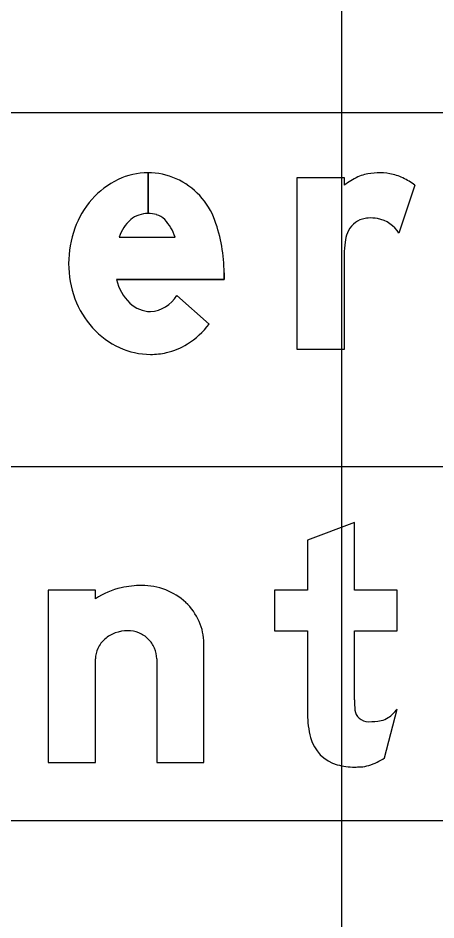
# Model space of a CAD drawing. Extents: x 1797809 to 2198143, y 249608 to 1237864.
# Drawn here: x 2195715.96 to 2195718.32, y 1237198.54 to 1237203.64 of the extents above; entities that cross this region are included whole.
import ezdxf

# ---------------------------------------------------------------- set-up
doc = ezdxf.new("R2010")
doc.units = 0
for name, color, linetype in [('GSBWFILL', 7, 'Continuous'), ('GSCOLORFILL', 7, 'Continuous'), ('GSOUTLINE', 7, 'Continuous'), ('GSSHT', 7, 'Continuous')]:
    doc.layers.add(name, color=color, linetype=linetype)

msp = doc.modelspace()

# ---------------------------------------------------------------- linework, layer by layer
at = {"layer": 'GSBWFILL'}
for p, q in [((2195716.6911, 1237202.7649), (2195716.6911, 1237202.5351)), ((2195716.6911, 1237202.5351), (2195716.6911, 1237202.7649)), ((2195718.2002, 1237202.6948), (2195718.1099, 1237202.4239)), ((2195716.5286, 1237202.4016), (2195716.8441, 1237202.4016)), ((2195716.8547, 1237202.0716), (2195717.0371, 1237201.9102)), ((2195716.7402, 1237200.0191), (2195716.7402, 1237199.4349)), ((2195718.0287, 1237199.4597), (2195718.0989, 1237199.7354))]:
    msp.add_line(p, q, dxfattribs=at)
for points in [[(2195717.8006, 1237202.3035), (2195717.8006, 1237201.7659), (2195717.5342, 1237201.7659), (2195717.5342, 1237202.7382), (2195717.8006, 1237202.7382), (2195717.8006, 1237202.6948)], [(2195717.1213, 1237202.1999), (2195717.1213, 1237202.1619), (2195716.5134, 1237202.1619)], [(2195717.8591, 1237199.7879), (2195717.8591, 1237200.1775), (2195718.0989, 1237200.1775), (2195718.0989, 1237200.4072), (2195717.8591, 1237200.4072), (2195717.8591, 1237200.7902), (2195717.5927, 1237200.6892), (2195717.5927, 1237200.4072), (2195717.4062, 1237200.4072), (2195717.4062, 1237200.1775), (2195717.5927, 1237200.1775), (2195717.5927, 1237199.7074)], [(2195716.3939, 1237200.3591), (2195716.3939, 1237200.4072), (2195716.1275, 1237200.4072), (2195716.1275, 1237199.4349), (2195716.3939, 1237199.4349), (2195716.3939, 1237200.0191)], [(2195716.7402, 1237199.4349), (2195717.0066, 1237199.4349), (2195717.0066, 1237200.1068)]]:
    msp.add_lwpolyline(points, dxfattribs=at)
for centre, major_axis, ratio, start_param, end_param in [((2195716.6911, 1237202.3703), (0, 0.3945), 0.999995, 0, 0.44196), ((2195716.6911, 1237202.3703), (0, 0.3945), 0.999995, 5.868518, 6.283016), ((2195718.0683, 1237202.3398), (0, 0.4446), 0.999996, 0.443663, 0.646229), ((2195717.9633, 1237202.5609), (0, 0.1998), 0.999996, 0.24142, 0.443663), ((2195717.9975, 1237202.4219), (0, 0.343), 0.999996, 6.103268, 6.524606), ((2195718.0052, 1237202.4645), (0, 0.2997), 0.999996, 5.846069, 6.103268), ((2195716.7182, 1237202.3131), (0, 0.4579), 0.999995, 0.44196, 0.851746), ((2195716.6811, 1237202.3547), (0, 0.4129), 0.999995, 5.061282, 5.861635), ((2195717.9746, 1237202.399), (0, 0.372), 0.999996, 5.631644, 5.846069), ((2195716.7604, 1237202.2761), (0, 0.5141), 0.999995, 0.851746, 1.222943), ((2195716.6911, 1237202.3807), (0, 0.1544), 0.999995, 0, 0.684319), ((2195716.6911, 1237202.3561), (0, 0.1791), 0.999995, 6.008019, 6.282813), ((2195716.7288, 1237202.3407), (0, 0.2093), 0.999995, 0.703138, 1.275447), ((2195716.7126, 1237202.4322), (0, 0.0999), 0.999995, 5.468651, 6.008019), ((2195716.5935, 1237202.3199), (0, 0.2637), 0.999995, 5.027692, 5.468651), ((2195716.2555, 1237202.1999), (0, 0.8658), 0.999995, 4.712389, 5.061282), ((2195717.9421, 1237202.376), (0, 0.1332), 0.999996, 0.293855, 1.188904), ((2195717.9447, 1237202.3673), (0, 0.1422), 0.999996, 0.067293, 0.293855), ((2195717.9494, 1237202.2966), (0, 0.2131), 0.999996, 6.094384, 6.350479), ((2195717.955, 1237202.3259), (0, 0.1833), 0.999996, 5.27661, 6.094384), ((2195716.8267, 1237202.2521), (0, 0.5845), 0.999995, 1.222943, 1.570796), ((2195718.0114, 1237202.3481), (0, 0.2079), 0.999996, 1.188904, 1.450084), ((2195718.3652, 1237202.3029), (0, 0.5646), 0.999996, 1.445958, 1.569673), ((2195716.8092, 1237202.2521), (0, 0.567), 0.999995, 1.570796, 1.928626), ((2195716.7693, 1237202.2184), (0, 0.2621), 0.999995, 1.788032, 2.378697), ((2195716.7584, 1237202.2331), (0, 0.5128), 0.999995, 1.928626, 2.305123), ((2195716.7074, 1237202.1547), (0, 0.1733), 0.999995, 2.383204, 3.128268), ((2195716.6921, 1237202.1721), (0, 0.1912), 0.999995, 3.209537, 4.158837), ((2195716.7259, 1237202.2038), (0, 0.4691), 0.999995, 2.305123, 2.711411), ((2195716.6466, 1237202.2161), (0, 0.4961), 0.999995, 3.710413, 4.047817), ((2195716.7051, 1237202.1584), (0, 0.4191), 0.999995, 2.711411, 3.141593), ((2195716.7165, 1237202.1068), (0, 0.3663), 0.999995, 3.35931, 3.710413), ((2195716.7051, 1237202.1584), (0, 0.4191), 0.999995, 3.141593, 3.35931), ((2195716.6516, 1237199.9546), (0, 0.4797), 0.999997, 0.235088, 0.567132), ((2195716.6561, 1237199.9011), (0, 0.5328), 0.999997, 0, 0.219986), ((2195716.6561, 1237200.0589), (0, 0.375), 0.999997, 5.914285, 6.283185), ((2195716.6652, 1237200.0822), (0, 0.35), 0.999997, 5.532258, 5.914285), ((2195716.6791, 1237200.0972), (0, 0.3295), 0.999997, 5.130076, 5.532258), ((2195716.7008, 1237200.1068), (0, 0.3059), 0.999997, 4.712389, 5.130076), ((2195716.5677, 1237199.9931), (0, 0.1833), 0.999997, 0.345704, 0.715718), ((2195716.5766, 1237199.9683), (0, 0.2097), 0.999997, 0, 0.345704), ((2195716.5766, 1237200.0097), (0, 0.1683), 0.999997, 5.900624, 6.283185), ((2195716.5785, 1237200.0143), (0, 0.1634), 0.999997, 5.51227, 5.900624), ((2195716.5539, 1237200.0089), (0, 0.1623), 0.999997, 0.715718, 1.126231), ((2195716.5813, 1237200.0172), (0, 0.1593), 0.999997, 5.115435, 5.51227), ((2195716.5327, 1237200.0191), (0, 0.1388), 0.999997, 1.126231, 1.570796), ((2195716.5857, 1237200.0191), (0, 0.1545), 0.999997, 4.712389, 5.115435), ((2195719.5267, 1237199.7879), (0, 1.6676), 0.999992, 1.570796, 1.606005), ((2195717.9235, 1237199.8662), (0, 0.2187), 0.999992, 3.756278, 4.071638), ((2195718.1096, 1237199.7074), (0, 0.5169), 0.999992, 1.570796, 1.830698), ((2195717.9356, 1237199.7421), (0, 0.0766), 0.999992, 1.74085, 2.407828), ((2195717.938, 1237199.7448), (0, 0.0802), 0.999992, 2.407828, 3.141593), ((2195717.992, 1237199.7691), (0, 0.0999), 0.999992, 3.310762, 3.756278), ((2195717.938, 1237200.0853), (0, 0.4207), 0.999992, 3.141593, 3.310762), ((2195717.8192, 1237199.6302), (0, 0.2165), 0.999992, 1.830698, 2.869526), ((2195717.8505, 1237199.7217), (0, 0.3169), 0.999992, 3.427755, 3.738844), ((2195717.8591, 1237199.773), (0, 0.3648), 0.999992, 2.869526, 3.141593), ((2195717.8591, 1237199.9336), (0, 0.5253), 0.999992, 3.141593, 3.205734), ((2195717.8789, 1237199.6253), (0, 0.2165), 0.999992, 3.205734, 3.427755)]:
    msp.add_ellipse(centre, major_axis=major_axis, ratio=ratio, start_param=start_param, end_param=end_param, dxfattribs=at)
at = {"layer": 'GSCOLORFILL'}
for p, q in [((2195716.6911, 1237202.7649), (2195716.6911, 1237202.5351)), ((2195716.6911, 1237202.5351), (2195716.6911, 1237202.7649)), ((2195718.2002, 1237202.6948), (2195718.1099, 1237202.4239)), ((2195716.5286, 1237202.4016), (2195716.8441, 1237202.4016)), ((2195716.8547, 1237202.0716), (2195717.0371, 1237201.9102)), ((2195716.7402, 1237200.0191), (2195716.7402, 1237199.4349)), ((2195718.0287, 1237199.4597), (2195718.0989, 1237199.7354))]:
    msp.add_line(p, q, dxfattribs=at)
for points in [[(2195717.8006, 1237202.3035), (2195717.8006, 1237201.7659), (2195717.5342, 1237201.7659), (2195717.5342, 1237202.7382), (2195717.8006, 1237202.7382), (2195717.8006, 1237202.6948)], [(2195717.1213, 1237202.1999), (2195717.1213, 1237202.1619), (2195716.5134, 1237202.1619)], [(2195717.8591, 1237199.7879), (2195717.8591, 1237200.1775), (2195718.0989, 1237200.1775), (2195718.0989, 1237200.4072), (2195717.8591, 1237200.4072), (2195717.8591, 1237200.7902), (2195717.5927, 1237200.6892), (2195717.5927, 1237200.4072), (2195717.4062, 1237200.4072), (2195717.4062, 1237200.1775), (2195717.5927, 1237200.1775), (2195717.5927, 1237199.7074)], [(2195716.3939, 1237200.3591), (2195716.3939, 1237200.4072), (2195716.1275, 1237200.4072), (2195716.1275, 1237199.4349), (2195716.3939, 1237199.4349), (2195716.3939, 1237200.0191)], [(2195716.7402, 1237199.4349), (2195717.0066, 1237199.4349), (2195717.0066, 1237200.1068)]]:
    msp.add_lwpolyline(points, dxfattribs=at)
for centre, major_axis, ratio, start_param, end_param in [((2195716.6911, 1237202.3703), (0, 0.3945), 0.999995, 0, 0.44196), ((2195716.6911, 1237202.3703), (0, 0.3945), 0.999995, 5.868518, 6.283016), ((2195718.0683, 1237202.3398), (0, 0.4446), 0.999996, 0.443663, 0.646229), ((2195717.9633, 1237202.5609), (0, 0.1998), 0.999996, 0.24142, 0.443663), ((2195717.9975, 1237202.4219), (0, 0.343), 0.999996, 6.103268, 6.524606), ((2195718.0052, 1237202.4645), (0, 0.2997), 0.999996, 5.846069, 6.103268), ((2195716.7182, 1237202.3131), (0, 0.4579), 0.999995, 0.44196, 0.851746), ((2195716.6811, 1237202.3547), (0, 0.4129), 0.999995, 5.061282, 5.861635), ((2195717.9746, 1237202.399), (0, 0.372), 0.999996, 5.631644, 5.846069), ((2195716.7604, 1237202.2761), (0, 0.5141), 0.999995, 0.851746, 1.222943), ((2195716.6911, 1237202.3807), (0, 0.1544), 0.999995, 0, 0.684319), ((2195716.6911, 1237202.3561), (0, 0.1791), 0.999995, 6.008019, 6.282813), ((2195716.7288, 1237202.3407), (0, 0.2093), 0.999995, 0.703138, 1.275447), ((2195716.7126, 1237202.4322), (0, 0.0999), 0.999995, 5.468651, 6.008019), ((2195716.5935, 1237202.3199), (0, 0.2637), 0.999995, 5.027692, 5.468651), ((2195716.2555, 1237202.1999), (0, 0.8658), 0.999995, 4.712389, 5.061282), ((2195717.9421, 1237202.376), (0, 0.1332), 0.999996, 0.293855, 1.188904), ((2195717.9447, 1237202.3673), (0, 0.1422), 0.999996, 0.067293, 0.293855), ((2195717.9494, 1237202.2966), (0, 0.2131), 0.999996, 6.094384, 6.350479), ((2195717.955, 1237202.3259), (0, 0.1833), 0.999996, 5.27661, 6.094384), ((2195716.8267, 1237202.2521), (0, 0.5845), 0.999995, 1.222943, 1.570796), ((2195718.0114, 1237202.3481), (0, 0.2079), 0.999996, 1.188904, 1.450084), ((2195718.3652, 1237202.3029), (0, 0.5646), 0.999996, 1.445958, 1.569673), ((2195716.8092, 1237202.2521), (0, 0.567), 0.999995, 1.570796, 1.928626), ((2195716.7693, 1237202.2184), (0, 0.2621), 0.999995, 1.788032, 2.378697), ((2195716.7584, 1237202.2331), (0, 0.5128), 0.999995, 1.928626, 2.305123), ((2195716.7074, 1237202.1547), (0, 0.1733), 0.999995, 2.383204, 3.128268), ((2195716.6921, 1237202.1721), (0, 0.1912), 0.999995, 3.209537, 4.158837), ((2195716.7259, 1237202.2038), (0, 0.4691), 0.999995, 2.305123, 2.711411), ((2195716.6466, 1237202.2161), (0, 0.4961), 0.999995, 3.710413, 4.047817), ((2195716.7051, 1237202.1584), (0, 0.4191), 0.999995, 2.711411, 3.141593), ((2195716.7165, 1237202.1068), (0, 0.3663), 0.999995, 3.35931, 3.710413), ((2195716.7051, 1237202.1584), (0, 0.4191), 0.999995, 3.141593, 3.35931), ((2195716.6516, 1237199.9546), (0, 0.4797), 0.999997, 0.235088, 0.567132), ((2195716.6561, 1237199.9011), (0, 0.5328), 0.999997, 0, 0.219986), ((2195716.6561, 1237200.0589), (0, 0.375), 0.999997, 5.914285, 6.283185), ((2195716.6652, 1237200.0822), (0, 0.35), 0.999997, 5.532258, 5.914285), ((2195716.6791, 1237200.0972), (0, 0.3295), 0.999997, 5.130076, 5.532258), ((2195716.7008, 1237200.1068), (0, 0.3059), 0.999997, 4.712389, 5.130076), ((2195716.5677, 1237199.9931), (0, 0.1833), 0.999997, 0.345704, 0.715718), ((2195716.5766, 1237199.9683), (0, 0.2097), 0.999997, 0, 0.345704), ((2195716.5766, 1237200.0097), (0, 0.1683), 0.999997, 5.900624, 6.283185), ((2195716.5785, 1237200.0143), (0, 0.1634), 0.999997, 5.51227, 5.900624), ((2195716.5539, 1237200.0089), (0, 0.1623), 0.999997, 0.715718, 1.126231), ((2195716.5813, 1237200.0172), (0, 0.1593), 0.999997, 5.115435, 5.51227), ((2195716.5327, 1237200.0191), (0, 0.1388), 0.999997, 1.126231, 1.570796), ((2195716.5857, 1237200.0191), (0, 0.1545), 0.999997, 4.712389, 5.115435), ((2195719.5267, 1237199.7879), (0, 1.6676), 0.999992, 1.570796, 1.606005), ((2195717.9235, 1237199.8662), (0, 0.2187), 0.999992, 3.756278, 4.071638), ((2195718.1096, 1237199.7074), (0, 0.5169), 0.999992, 1.570796, 1.830698), ((2195717.9356, 1237199.7421), (0, 0.0766), 0.999992, 1.74085, 2.407828), ((2195717.938, 1237199.7448), (0, 0.0802), 0.999992, 2.407828, 3.141593), ((2195717.992, 1237199.7691), (0, 0.0999), 0.999992, 3.310762, 3.756278), ((2195717.938, 1237200.0853), (0, 0.4207), 0.999992, 3.141593, 3.310762), ((2195717.8192, 1237199.6302), (0, 0.2165), 0.999992, 1.830698, 2.869526), ((2195717.8505, 1237199.7217), (0, 0.3169), 0.999992, 3.427755, 3.738844), ((2195717.8591, 1237199.773), (0, 0.3648), 0.999992, 2.869526, 3.141593), ((2195717.8591, 1237199.9336), (0, 0.5253), 0.999992, 3.141593, 3.205734), ((2195717.8789, 1237199.6253), (0, 0.2165), 0.999992, 3.205734, 3.427755)]:
    msp.add_ellipse(centre, major_axis=major_axis, ratio=ratio, start_param=start_param, end_param=end_param, dxfattribs=at)
at = {"layer": 'GSOUTLINE'}
for p, q in [((2195718.2002, 1237202.6948), (2195718.1099, 1237202.4239)), ((2195716.5286, 1237202.4016), (2195716.8441, 1237202.4016)), ((2195717.0371, 1237201.9102), (2195716.8547, 1237202.0716)), ((2195716.7402, 1237200.0191), (2195716.7402, 1237199.4349)), ((2195718.0287, 1237199.4597), (2195718.0989, 1237199.7354))]:
    msp.add_line(p, q, dxfattribs=at)
for points in [[(2195717.8006, 1237202.3035), (2195717.8006, 1237201.7659), (2195717.5342, 1237201.7659), (2195717.5342, 1237202.7382), (2195717.8006, 1237202.7382), (2195717.8006, 1237202.6948)], [(2195716.5134, 1237202.1619), (2195717.1213, 1237202.1619), (2195717.1213, 1237202.1999)], [(2195717.8591, 1237199.7879), (2195717.8591, 1237200.1775), (2195718.0989, 1237200.1775), (2195718.0989, 1237200.4072), (2195717.8591, 1237200.4072), (2195717.8591, 1237200.7902), (2195717.5927, 1237200.6892), (2195717.5927, 1237200.4072), (2195717.4062, 1237200.4072), (2195717.4062, 1237200.1775), (2195717.5927, 1237200.1775), (2195717.5927, 1237199.7074)], [(2195716.3939, 1237200.3591), (2195716.3939, 1237200.4072), (2195716.1275, 1237200.4072), (2195716.1275, 1237199.4349), (2195716.3939, 1237199.4349), (2195716.3939, 1237200.0191)], [(2195716.7402, 1237199.4349), (2195717.0066, 1237199.4349), (2195717.0066, 1237200.1068)]]:
    msp.add_lwpolyline(points, dxfattribs=at)
for centre, major_axis, ratio, start_param, end_param in [((2195716.6911, 1237202.3703), (0, 0.3945), 0.999995, 0, 0.44196), ((2195716.6911, 1237202.3703), (0, 0.3945), 0.999995, 5.868518, 6.283185), ((2195718.0683, 1237202.3398), (0, 0.4446), 0.999996, 0.443663, 0.646229), ((2195717.9633, 1237202.5609), (0, 0.1998), 0.999996, 0.24142, 0.443663), ((2195717.9975, 1237202.4219), (0, 0.343), 0.999996, 6.103268, 6.524606), ((2195718.0052, 1237202.4645), (0, 0.2997), 0.999996, 5.846069, 6.103268), ((2195716.7182, 1237202.3131), (0, 0.4579), 0.999995, 0.44196, 0.851746), ((2195716.6811, 1237202.3547), (0, 0.4129), 0.999995, 5.061282, 5.861635), ((2195717.9746, 1237202.399), (0, 0.372), 0.999996, 5.631644, 5.846069), ((2195716.7604, 1237202.2761), (0, 0.5141), 0.999995, 0.851746, 1.222943), ((2195716.6911, 1237202.3807), (0, 0.1544), 0.999995, 0, 0.684319), ((2195716.6911, 1237202.3561), (0, 0.1791), 0.999995, 6.008019, 6.283185), ((2195716.7288, 1237202.3407), (0, 0.2093), 0.999995, 0.703138, 1.275447), ((2195716.7126, 1237202.4322), (0, 0.0999), 0.999995, 5.468651, 6.008019), ((2195716.5935, 1237202.3199), (0, 0.2637), 0.999995, 5.027692, 5.468651), ((2195716.2555, 1237202.1999), (0, 0.8658), 0.999995, 4.712389, 5.061282), ((2195717.9421, 1237202.376), (0, 0.1332), 0.999996, 0.293855, 1.188904), ((2195717.9447, 1237202.3673), (0, 0.1422), 0.999996, 0.067293, 0.293855), ((2195717.9494, 1237202.2966), (0, 0.2131), 0.999996, 6.094384, 6.350479), ((2195717.955, 1237202.3259), (0, 0.1833), 0.999996, 5.27661, 6.094384), ((2195716.8267, 1237202.2521), (0, 0.5845), 0.999995, 1.222943, 1.570796), ((2195718.0114, 1237202.3481), (0, 0.2079), 0.999996, 1.188904, 1.450084), ((2195718.3652, 1237202.3029), (0, 0.5646), 0.999996, 1.445958, 1.569673), ((2195716.8092, 1237202.2521), (0, 0.567), 0.999995, 1.570796, 1.928626), ((2195716.7693, 1237202.2184), (0, 0.2621), 0.999995, 1.788032, 2.378697), ((2195716.7584, 1237202.2331), (0, 0.5128), 0.999995, 1.928626, 2.305123), ((2195716.7074, 1237202.1547), (0, 0.1733), 0.999995, 2.383204, 3.128268), ((2195716.6921, 1237202.1721), (0, 0.1912), 0.999995, 3.209537, 4.158837), ((2195716.7259, 1237202.2038), (0, 0.4691), 0.999995, 2.305123, 2.711411), ((2195716.6466, 1237202.2161), (0, 0.4961), 0.999995, 3.710413, 4.047817), ((2195716.7051, 1237202.1584), (0, 0.4191), 0.999995, 2.711411, 3.141593), ((2195716.7165, 1237202.1068), (0, 0.3663), 0.999995, 3.35931, 3.710413), ((2195716.7051, 1237202.1584), (0, 0.4191), 0.999995, 3.141593, 3.35931), ((2195716.6516, 1237199.9546), (0, 0.4797), 0.999997, 0.235088, 0.567132), ((2195716.6561, 1237199.9011), (0, 0.5328), 0.999997, 0, 0.219986), ((2195716.6561, 1237200.0589), (0, 0.375), 0.999997, 5.914285, 6.283185), ((2195716.6652, 1237200.0822), (0, 0.35), 0.999997, 5.532258, 5.914285), ((2195716.6791, 1237200.0972), (0, 0.3295), 0.999997, 5.130076, 5.532258), ((2195716.7008, 1237200.1068), (0, 0.3059), 0.999997, 4.712389, 5.130076), ((2195716.5677, 1237199.9931), (0, 0.1833), 0.999997, 0.345704, 0.715718), ((2195716.5766, 1237199.9683), (0, 0.2097), 0.999997, 0, 0.345704), ((2195716.5766, 1237200.0097), (0, 0.1683), 0.999997, 5.900624, 6.283185), ((2195716.5785, 1237200.0143), (0, 0.1634), 0.999997, 5.51227, 5.900624), ((2195716.5539, 1237200.0089), (0, 0.1623), 0.999997, 0.715718, 1.126231), ((2195716.5813, 1237200.0172), (0, 0.1593), 0.999997, 5.115435, 5.51227), ((2195716.5327, 1237200.0191), (0, 0.1388), 0.999997, 1.126231, 1.570796), ((2195716.5857, 1237200.0191), (0, 0.1545), 0.999997, 4.712389, 5.115435), ((2195719.5267, 1237199.7879), (0, 1.6676), 0.999992, 1.570796, 1.606005), ((2195717.9235, 1237199.8662), (0, 0.2187), 0.999992, 3.756278, 4.071638), ((2195718.1096, 1237199.7074), (0, 0.5169), 0.999992, 1.570796, 1.830698), ((2195717.9356, 1237199.7421), (0, 0.0766), 0.999992, 1.74085, 2.407828), ((2195717.938, 1237199.7448), (0, 0.0802), 0.999992, 2.407828, 3.141593), ((2195717.992, 1237199.7691), (0, 0.0999), 0.999992, 3.310762, 3.756278), ((2195717.938, 1237200.0853), (0, 0.4207), 0.999992, 3.141593, 3.310762), ((2195717.8192, 1237199.6302), (0, 0.2165), 0.999992, 1.830698, 2.869526), ((2195717.8505, 1237199.7217), (0, 0.3169), 0.999992, 3.427755, 3.738844), ((2195717.8591, 1237199.773), (0, 0.3648), 0.999992, 2.869526, 3.141593), ((2195717.8591, 1237199.9336), (0, 0.5253), 0.999992, 3.141593, 3.205734), ((2195717.8789, 1237199.6253), (0, 0.2165), 0.999992, 3.205734, 3.427755)]:
    msp.add_ellipse(centre, major_axis=major_axis, ratio=ratio, start_param=start_param, end_param=end_param, dxfattribs=at)
at = {"layer": 'GSSHT'}
for p, q in [((2195717.7875, 1237163.1062), (2195717.7875, 1237223.1062)), ((2195657.7875, 1237203.1062), (2195787.7875, 1237203.1062)), ((2195657.7875, 1237201.1062), (2195787.7875, 1237201.1062)), ((2195657.7875, 1237199.1062), (2195787.7875, 1237199.1062))]:
    msp.add_line(p, q, dxfattribs=at)

doc.saveas('drawing.dxf')
